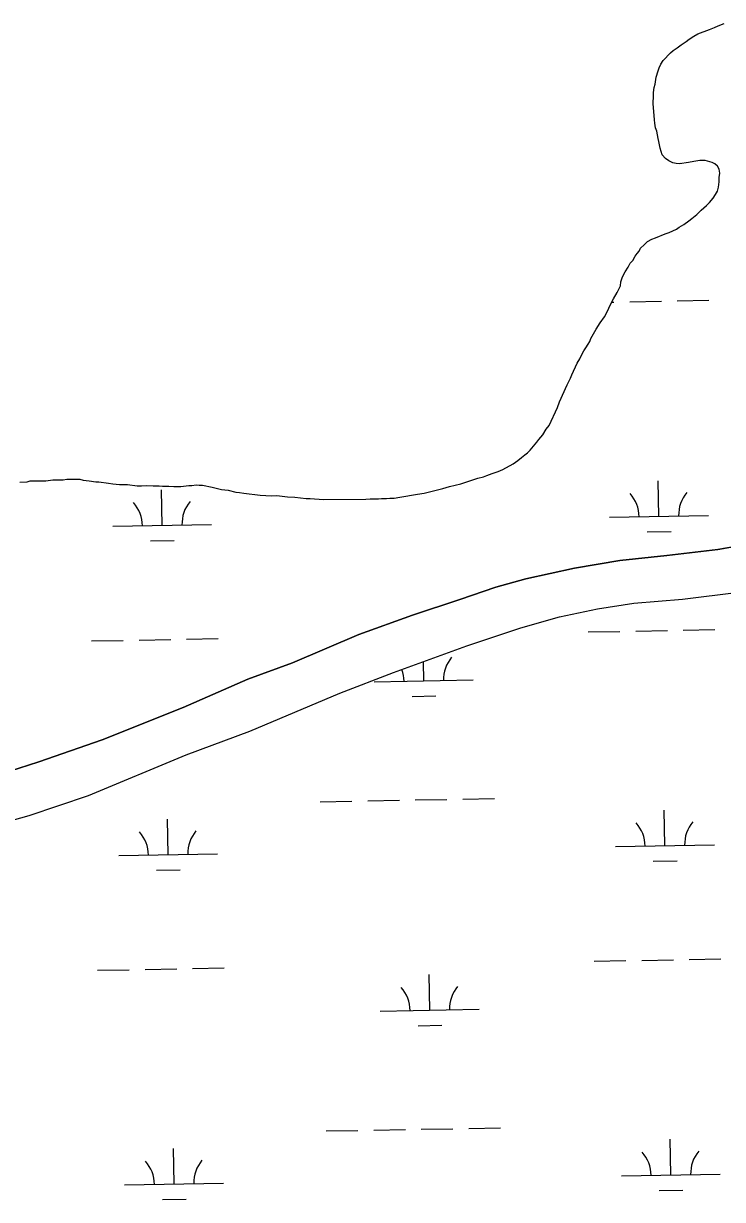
# Model space of a CAD drawing. Extents: x 3957609 to 3995875, y 234277 to 260273.
# Drawn here: x 3975204 to 3975910, y 256419 to 257607 of the extents above; entities that cross this region are included whole.
import ezdxf

# ---------------------------------------------------------------- set-up
doc = ezdxf.new("R2010")
doc.units = 0
doc.layers.add('V-TOPO-SHOR', color=7, linetype='Continuous')
doc.layers.add('V-WETL-SWMP', color=7, linetype='Continuous')

msp = doc.modelspace()

# ---------------------------------------------------------------- linework, layer by layer
at = {"layer": 'V-TOPO-SHOR'}
for points in [[(3975892.297, 257468.089), (3975886.776, 257468.077), (3975880.861, 257467.274), (3975875.342, 257466.076), (3975866.271, 257464.872), (3975863.115, 257465.259), (3975859.562, 257466.039), (3975855.614, 257468.001), (3975852.056, 257470.358), (3975848.892, 257473.901), (3975846.903, 257480.602), (3975845.31, 257487.305), (3975844.909, 257490.459), (3975843.311, 257497.951), (3975842.121, 257501.103), (3975841.321, 257505.836), (3975840.917, 257509.385), (3975839.695, 257525.949), (3975840.071, 257533.445), (3975840.061, 257536.994), (3975840.839, 257542.124), (3975841.62, 257545.282), (3975842.787, 257552.387), (3975844.743, 257558.703), (3975845.918, 257561.861), (3975847.487, 257565.414), (3975849.846, 257569.365), (3975857.322, 257576.879), (3975860.078, 257579.25), (3975864.017, 257582.021), (3975867.953, 257585.188), (3975873.073, 257588.356), (3975876.223, 257590.729), (3975880.949, 257593.898), (3975884.888, 257596.273), (3975896.713, 257600.642), (3975901.835, 257602.626), (3975905.38, 257604.211), (3975911.293, 257606.593)], [(3975418.169, 257133.225), (3975421.72, 257132.838), (3975426.062, 257132.059), (3975442.634, 257130.126), (3975454.075, 257129.366), (3975459.598, 257129.774), (3975470.25, 257128.617), (3975477.745, 257128.24), (3975489.19, 257126.69), (3975493.134, 257126.7), (3975506.546, 257125.942), (3975549.544, 257126.046), (3975553.882, 257126.452), (3975562.166, 257126.47), (3975565.322, 257126.874), (3975570.448, 257126.886), (3975573.604, 257127.288), (3975577.944, 257127.3), (3975583.858, 257128.103), (3975601.6, 257131.3), (3975608.305, 257132.106), (3975627.229, 257136.884), (3975633.93, 257138.873), (3975645.362, 257141.662), (3975662.704, 257147.227), (3975668.224, 257148.818), (3975671.771, 257150.01), (3975676.895, 257151.995), (3975683.201, 257153.981), (3975687.93, 257155.966), (3975698.172, 257161.909), (3975702.898, 257165.075), (3975706.835, 257168.239), (3975709.984, 257171.008), (3975712.739, 257172.989), (3975715.496, 257175.755), (3975718.641, 257179.708), (3975722.182, 257183.663), (3975724.146, 257186.428), (3975728.081, 257191.171), (3975731.617, 257196.702), (3975734.763, 257200.653), (3975743.002, 257218.821), (3975744.962, 257224.346), (3975752.81, 257241.722), (3975754.772, 257245.672), (3975756.345, 257248.437), (3975757.519, 257251.595), (3975763.013, 257263.443), (3975765.764, 257267.789), (3975766.939, 257270.947), (3975769.69, 257276.083), (3975771.654, 257278.848), (3975774.011, 257282.798), (3975775.584, 257285.563), (3975776.759, 257288.328), (3975782.258, 257297.808), (3975786.188, 257304.128), (3975790.512, 257310.45), (3975792.476, 257314.006), (3975797.184, 257324.272), (3975799.541, 257328.618), (3975803.472, 257334.938), (3975806.609, 257341.654), (3975806.994, 257345.598), (3975808.561, 257350.73), (3975811.309, 257355.865), (3975814.455, 257360.606), (3975816.417, 257364.554), (3975819.171, 257367.323), (3975821.527, 257371.667), (3975823.493, 257374.434), (3975825.461, 257376.806), (3975827.032, 257379.57), (3975830.573, 257383.13), (3975834.116, 257386.294), (3975838.447, 257388.672), (3975841.994, 257390.259), (3975851.847, 257394.226), (3975855.79, 257395.42), (3975863.275, 257398.987), (3975866.032, 257400.966), (3975870.759, 257403.739), (3975875.879, 257407.302), (3975878.633, 257409.676), (3975883.751, 257413.633), (3975888.081, 257417.983), (3975893.592, 257422.73), (3975896.739, 257425.892), (3975900.278, 257430.24), (3975902.638, 257433.795), (3975904.602, 257437.351), (3975905.775, 257441.297), (3975906.551, 257446.823), (3975906.539, 257451.162), (3975906.924, 257455.502), (3975906.521, 257459.444), (3975904.54, 257462.596), (3975902.169, 257464.958), (3975899.404, 257466.133), (3975892.297, 257468.089)], [(3975200.004, 257143.348), (3975207.104, 257143.76), (3975210.256, 257144.554), (3975226.036, 257144.593), (3975233.134, 257145.793), (3975243.784, 257145.82), (3975247.333, 257146.223), (3975260.35, 257146.254), (3975263.903, 257145.474), (3975269.822, 257144.7), (3975276.529, 257143.532), (3975279.685, 257143.54), (3975289.551, 257142.379), (3975293.892, 257141.601), (3975300.599, 257140.829), (3975308.488, 257140.847), (3975318.354, 257139.688), (3975322.691, 257139.698), (3975327.424, 257140.106), (3975334.527, 257139.727), (3975340.443, 257139.741), (3975343.995, 257139.356), (3975350.306, 257139.371), (3975355.435, 257138.99), (3975362.535, 257139.006), (3975370.424, 257139.813), (3975373.578, 257139.821), (3975377.916, 257140.62), (3975381.072, 257140.235), (3975384.227, 257140.241), (3975394.095, 257138.293), (3975403.567, 257135.951), (3975410.276, 257135.176), (3975418.169, 257133.225)], [(3974495.23, 256714.417), (3974575.276, 256726.838), (3974655.318, 256740.838), (3974744.035, 256756.042), (3974840.248, 256770.082), (3974934.483, 256787.27), (3975022.796, 256806.024), (3975092.58, 256821.972), (3975161.165, 256842.253), (3975219.107, 256860.935), (3975282.956, 256883.178), (3975364.925, 256915.723), (3975430.336, 256944.28), (3975475.265, 256960.957), (3975542.253, 256989.521), (3975596.644, 257008.981), (3975644.334, 257024.873), (3975680.596, 257037.19), (3975710.947, 257045.548), (3975760.23, 257056.316), (3975805.968, 257064.318), (3975853.686, 257069.165), (3975904.952, 257075.207), (3975940.833, 257081.605)], [(3974463.807, 256663.85), (3974521.768, 256674.641), (3974574.995, 256685.026), (3974649.913, 256697.435), (3974716.551, 256708.246), (3974794.627, 256720.268), (3974886.899, 256732.722), (3974993.752, 256752.702), (3975086.792, 256773.833), (3975160.905, 256793.341), (3975209.392, 256806.477), (3975269.302, 256826.737), (3975367.817, 256868), (3975432.056, 256891.825), (3975523.086, 256930.307), (3975577.471, 256950.951), (3975651.565, 256977.954), (3975705.956, 256996.23), (3975744.981, 257007.369), (3975783.618, 257015.35), (3975820.292, 257020.962), (3975869.194, 257025.025), (3975926.374, 257032.264)]]:
    msp.add_lwpolyline(points, dxfattribs=at)
at = {"layer": 'V-WETL-SWMP'}
for p, q in [((3975884.888, 257596.273), (3975896.712, 257600.641)), ((3975896.712, 257600.641), (3975901.835, 257602.626)), ((3975901.835, 257602.626), (3975905.381, 257604.212)), ((3975905.381, 257604.212), (3975911.293, 257606.593)), ((3975867.953, 257585.187), (3975873.073, 257588.355)), ((3975873.073, 257588.355), (3975876.223, 257590.73)), ((3975876.223, 257590.73), (3975880.949, 257593.897)), ((3975880.949, 257593.897), (3975884.888, 257596.273)), ((3975849.846, 257569.365), (3975857.322, 257576.878)), ((3975857.322, 257576.878), (3975860.078, 257579.251)), ((3975860.078, 257579.251), (3975864.016, 257582.022)), ((3975864.016, 257582.022), (3975867.953, 257585.187)), ((3975845.919, 257561.861), (3975847.488, 257565.415)), ((3975847.488, 257565.415), (3975849.846, 257569.365)), ((3975841.62, 257545.283), (3975842.786, 257552.386)), ((3975842.786, 257552.386), (3975844.743, 257558.702)), ((3975844.743, 257558.702), (3975845.919, 257561.861)), ((3975840.062, 257536.995), (3975840.839, 257542.125)), ((3975840.839, 257542.125), (3975841.62, 257545.283)), ((3975839.694, 257525.949), (3975840.071, 257533.445)), ((3975840.071, 257533.445), (3975840.062, 257536.995)), ((3975840.918, 257509.384), (3975839.694, 257525.949)), ((3975841.321, 257505.835), (3975840.918, 257509.384)), ((3975842.121, 257501.103), (3975841.321, 257505.835)), ((3975843.312, 257497.95), (3975842.121, 257501.103)), ((3975844.908, 257490.459), (3975843.312, 257497.95)), ((3975845.31, 257487.305), (3975844.908, 257490.459)), ((3975846.904, 257480.603), (3975845.31, 257487.305)), ((3975848.893, 257473.901), (3975846.904, 257480.603)), ((3975852.057, 257470.359), (3975848.893, 257473.901)), ((3975855.613, 257468.001), (3975852.057, 257470.359)), ((3975859.563, 257466.038), (3975855.613, 257468.001)), ((3975880.861, 257467.273), (3975875.341, 257466.076)), ((3975886.776, 257468.076), (3975880.861, 257467.273)), ((3975892.298, 257468.089), (3975886.776, 257468.076)), ((3975899.404, 257466.134), (3975892.298, 257468.089)), ((3975863.115, 257465.258), (3975859.563, 257466.038)), ((3975866.271, 257464.871), (3975863.115, 257465.258)), ((3975875.341, 257466.076), (3975866.271, 257464.871)), ((3975902.168, 257464.958), (3975899.404, 257466.134)), ((3975904.54, 257462.596), (3975902.168, 257464.958)), ((3975906.52, 257459.445), (3975904.54, 257462.596)), ((3975906.924, 257455.502), (3975906.52, 257459.445)), ((3975906.54, 257451.162), (3975906.924, 257455.502)), ((3975905.775, 257441.298), (3975906.551, 257446.823)), ((3975906.551, 257446.823), (3975906.54, 257451.162)), ((3975900.279, 257430.24), (3975902.638, 257433.796)), ((3975902.638, 257433.796), (3975904.601, 257437.351)), ((3975904.601, 257437.351), (3975905.775, 257441.298)), ((3975888.08, 257417.982), (3975893.592, 257422.729)), ((3975893.592, 257422.729), (3975896.74, 257425.892)), ((3975896.74, 257425.892), (3975900.279, 257430.24)), ((3975875.878, 257407.302), (3975878.633, 257409.675)), ((3975878.633, 257409.675), (3975883.752, 257413.632)), ((3975883.752, 257413.632), (3975888.08, 257417.982)), ((3975855.789, 257395.419), (3975863.275, 257398.987)), ((3975863.275, 257398.987), (3975866.031, 257400.966)), ((3975866.031, 257400.966), (3975870.758, 257403.739)), ((3975870.758, 257403.739), (3975875.878, 257407.302)), ((3975830.572, 257383.13), (3975834.115, 257386.294)), ((3975834.115, 257386.294), (3975838.448, 257388.671)), ((3975838.448, 257388.671), (3975841.995, 257390.258)), ((3975841.995, 257390.258), (3975851.847, 257394.226)), ((3975851.847, 257394.226), (3975855.789, 257395.419)), ((3975821.527, 257371.668), (3975823.493, 257374.434)), ((3975823.493, 257374.434), (3975825.46, 257376.806)), ((3975825.46, 257376.806), (3975827.031, 257379.571)), ((3975827.031, 257379.571), (3975830.572, 257383.13)), ((3975811.309, 257355.865), (3975814.454, 257360.606)), ((3975814.454, 257360.606), (3975816.417, 257364.555)), ((3975816.417, 257364.555), (3975819.171, 257367.323)), ((3975819.171, 257367.323), (3975821.527, 257371.668)), ((3975806.995, 257345.598), (3975808.561, 257350.73)), ((3975808.561, 257350.73), (3975811.309, 257355.865)), ((3975803.471, 257334.939), (3975806.61, 257341.653)), ((3975806.61, 257341.653), (3975806.995, 257345.598)), ((3975797.185, 257324.273), (3975799.541, 257328.618)), ((3975797.696, 257325.216), (3975800.12, 257325.26)), ((3975799.541, 257328.618), (3975803.471, 257334.939)), ((3975816.117, 257325.551), (3975848.112, 257326.133)), ((3975864.109, 257326.424), (3975896.104, 257327.006)), ((3975790.512, 257310.451), (3975792.476, 257314.006)), ((3975792.476, 257314.006), (3975797.185, 257324.273)), ((3975782.259, 257297.808), (3975786.189, 257304.129)), ((3975786.189, 257304.129), (3975790.512, 257310.451)), ((3975776.76, 257288.327), (3975782.259, 257297.808)), ((3975769.689, 257276.082), (3975771.654, 257278.848)), ((3975771.654, 257278.848), (3975774.012, 257282.798)), ((3975774.012, 257282.798), (3975775.583, 257285.563)), ((3975775.583, 257285.563), (3975776.76, 257288.327)), ((3975763.013, 257263.443), (3975765.764, 257267.789)), ((3975765.764, 257267.789), (3975766.94, 257270.947)), ((3975766.94, 257270.947), (3975769.689, 257276.082)), ((3975757.519, 257251.595), (3975763.013, 257263.443)), ((3975744.962, 257224.347), (3975752.81, 257241.722)), ((3975752.81, 257241.722), (3975754.773, 257245.672)), ((3975754.773, 257245.672), (3975756.344, 257248.437)), ((3975756.344, 257248.437), (3975757.519, 257251.595)), ((3975734.763, 257200.654), (3975743.003, 257218.82)), ((3975743.003, 257218.82), (3975744.962, 257224.347)), ((3975728.08, 257191.171), (3975731.617, 257196.702)), ((3975731.617, 257196.702), (3975734.763, 257200.654)), ((3975718.641, 257179.708), (3975722.182, 257183.662)), ((3975722.182, 257183.662), (3975724.147, 257186.428)), ((3975724.147, 257186.428), (3975728.08, 257191.171)), ((3975706.835, 257168.24), (3975709.984, 257171.009)), ((3975709.984, 257171.009), (3975712.74, 257172.988)), ((3975712.74, 257172.988), (3975715.495, 257175.756)), ((3975715.495, 257175.756), (3975718.641, 257179.708)), ((3975687.93, 257155.966), (3975698.172, 257161.908)), ((3975698.172, 257161.908), (3975702.898, 257165.075)), ((3975702.898, 257165.075), (3975706.835, 257168.24)), ((3975645.362, 257141.662), (3975662.705, 257147.227)), ((3975662.705, 257147.227), (3975668.224, 257148.818)), ((3975668.224, 257148.818), (3975671.771, 257150.01)), ((3975671.771, 257150.01), (3975676.894, 257151.995)), ((3975676.894, 257151.995), (3975683.201, 257153.982)), ((3975683.201, 257153.982), (3975687.93, 257155.966)), ((3975200.004, 257143.347), (3975207.104, 257143.759)), ((3975207.104, 257143.759), (3975210.257, 257144.555)), ((3975210.257, 257144.555), (3975226.036, 257144.593)), ((3975226.036, 257144.593), (3975233.134, 257145.794)), ((3975233.134, 257145.794), (3975243.784, 257145.82)), ((3975243.784, 257145.82), (3975247.333, 257146.223)), ((3975247.333, 257146.223), (3975260.351, 257146.254)), ((3975260.351, 257146.254), (3975263.903, 257145.474)), ((3975263.903, 257145.474), (3975269.822, 257144.699)), ((3975269.822, 257144.699), (3975276.53, 257143.532)), ((3975276.53, 257143.532), (3975279.686, 257143.54)), ((3975279.686, 257143.54), (3975289.551, 257142.38)), ((3975289.551, 257142.38), (3975293.892, 257141.602)), ((3975293.892, 257141.602), (3975300.599, 257140.829)), ((3975300.599, 257140.829), (3975308.489, 257140.848)), ((3975308.489, 257140.848), (3975318.353, 257139.688)), ((3975318.353, 257139.688), (3975322.692, 257139.699)), ((3975322.692, 257139.699), (3975327.425, 257140.105)), ((3975327.425, 257140.105), (3975334.526, 257139.728)), ((3975334.526, 257139.728), (3975340.443, 257139.742)), ((3975340.443, 257139.742), (3975343.994, 257139.356)), ((3975343.645, 257099.681), (3975342.991, 257135.675)), ((3975343.994, 257139.356), (3975350.306, 257139.371)), ((3975350.306, 257139.371), (3975355.435, 257138.989)), ((3975355.435, 257138.989), (3975362.535, 257139.006)), ((3975362.535, 257139.006), (3975370.423, 257139.814)), ((3975370.423, 257139.814), (3975373.578, 257139.822)), ((3975373.578, 257139.822), (3975377.916, 257140.621)), ((3975377.916, 257140.621), (3975381.072, 257140.235)), ((3975381.072, 257140.235), (3975384.228, 257140.242)), ((3975384.228, 257140.242), (3975394.094, 257138.294)), ((3975394.094, 257138.294), (3975403.567, 257135.95)), ((3975403.567, 257135.95), (3975410.275, 257135.177)), ((3975410.275, 257135.177), (3975418.169, 257133.224)), ((3975608.305, 257132.106), (3975627.228, 257136.885)), ((3975627.228, 257136.885), (3975633.929, 257138.873)), ((3975633.929, 257138.873), (3975645.362, 257141.662)), ((3975845.471, 257108.806), (3975844.816, 257144.8)), ((3975418.169, 257133.224), (3975421.72, 257132.838)), ((3975421.72, 257132.838), (3975426.061, 257132.059)), ((3975426.061, 257132.059), (3975442.634, 257130.127)), ((3975442.634, 257130.127), (3975454.075, 257129.366)), ((3975454.075, 257129.366), (3975459.597, 257129.774)), ((3975459.597, 257129.774), (3975470.25, 257128.616)), ((3975470.25, 257128.616), (3975477.746, 257128.24)), ((3975477.746, 257128.24), (3975489.189, 257126.69)), ((3975489.189, 257126.69), (3975493.134, 257126.699)), ((3975493.134, 257126.699), (3975506.547, 257125.943)), ((3975506.547, 257125.943), (3975549.544, 257126.046)), ((3975549.544, 257126.046), (3975553.882, 257126.451)), ((3975553.882, 257126.451), (3975562.166, 257126.471)), ((3975562.166, 257126.471), (3975565.321, 257126.874)), ((3975565.321, 257126.874), (3975570.449, 257126.886)), ((3975570.449, 257126.886), (3975573.604, 257127.288)), ((3975573.604, 257127.288), (3975577.943, 257127.299)), ((3975577.943, 257127.299), (3975583.858, 257128.102)), ((3975583.858, 257128.102), (3975601.601, 257131.3)), ((3975601.601, 257131.3), (3975608.305, 257132.106)), ((3975293.654, 257098.772), (3975393.637, 257100.59)), ((3975795.479, 257107.897), (3975895.462, 257109.715)), ((3975833.753, 257093.159), (3975857.749, 257093.596)), ((3975331.928, 257084.035), (3975355.924, 257084.471)), ((3975904.952, 257075.207), (3975853.686, 257069.166)), ((3975940.832, 257081.605), (3975904.952, 257075.207)), ((3975805.968, 257064.317), (3975760.23, 257056.317)), ((3975853.686, 257069.166), (3975805.968, 257064.317)), ((3975760.23, 257056.317), (3975710.948, 257045.547)), ((3975710.948, 257045.547), (3975680.595, 257037.19)), ((3975680.595, 257037.19), (3975644.334, 257024.874)), ((3975644.334, 257024.874), (3975596.643, 257008.981)), ((3975596.643, 257008.981), (3975542.254, 256989.521)), ((3975774.173, 256992.059), (3975806.168, 256992.64)), ((3975822.165, 256992.931), (3975854.16, 256993.513)), ((3975870.157, 256993.804), (3975902.152, 256994.386)), ((3975272.348, 256982.934), (3975304.343, 256983.516)), ((3975320.34, 256983.807), (3975352.335, 256984.388)), ((3975368.332, 256984.679), (3975400.327, 256985.261)), ((3975542.254, 256989.521), (3975475.265, 256960.957)), ((3975475.265, 256960.957), (3975430.336, 256944.281)), ((3975607.981, 256942.599), (3975607.629, 256961.941)), ((3975430.336, 256944.281), (3975364.925, 256915.722)), ((3975557.989, 256941.69), (3975657.973, 256943.508)), ((3975596.263, 256926.953), (3975620.259, 256927.389)), ((3975364.925, 256915.722), (3975282.956, 256883.178)), ((3975282.956, 256883.178), (3975219.107, 256860.934)), ((3975219.107, 256860.934), (3975161.166, 256842.254)), ((3975503.337, 256820.606), (3975535.332, 256821.187)), ((3975551.33, 256821.478), (3975583.324, 256822.06)), ((3975599.322, 256822.351), (3975631.316, 256822.933)), ((3975647.314, 256823.224), (3975679.308, 256823.805)), ((3975349.694, 256767.061), (3975349.039, 256803.056)), ((3975851.519, 256776.186), (3975850.864, 256812.18)), ((3975299.702, 256766.152), (3975399.685, 256767.97)), ((3975801.527, 256775.277), (3975901.51, 256777.095)), ((3975839.801, 256760.54), (3975863.797, 256760.976)), ((3975337.976, 256751.415), (3975361.972, 256751.851)), ((3975780.221, 256659.439), (3975812.216, 256660.02)), ((3975828.213, 256660.311), (3975860.208, 256660.893)), ((3975876.205, 256661.184), (3975908.2, 256661.766)), ((3975278.396, 256650.314), (3975310.391, 256650.896)), ((3975326.388, 256651.187), (3975358.383, 256651.768)), ((3975374.38, 256652.059), (3975406.375, 256652.641)), ((3975614.029, 256609.979), (3975613.374, 256645.973)), ((3975564.037, 256609.07), (3975664.021, 256610.888)), ((3975602.311, 256594.333), (3975626.308, 256594.769)), ((3975509.386, 256487.986), (3975541.38, 256488.567)), ((3975557.378, 256488.858), (3975589.372, 256489.44)), ((3975605.37, 256489.731), (3975637.364, 256490.313)), ((3975653.362, 256490.604), (3975685.356, 256491.185)), ((3975355.742, 256434.441), (3975355.087, 256470.436)), ((3975857.567, 256443.566), (3975856.912, 256479.56)), ((3975305.75, 256433.532), (3975405.733, 256435.35)), ((3975807.575, 256442.657), (3975907.558, 256444.475)), ((3975845.849, 256427.92), (3975869.845, 256428.356)), ((3975344.024, 256418.795), (3975368.02, 256419.231))]:
    msp.add_line(p, q, dxfattribs=at)
for points in [[(3975651.565, 256977.953), (3975705.956, 256996.229), (3975744.981, 257007.369), (3975783.619, 257015.351), (3975820.291, 257020.962), (3975869.194, 257025.025), (3975926.374, 257032.264)], [(3974463.808, 256663.85), (3974521.768, 256674.641), (3974574.995, 256685.026), (3974649.913, 256697.435), (3974716.551, 256708.247), (3974794.626, 256720.269), (3974886.9, 256732.721), (3974993.751, 256752.702), (3975086.793, 256773.833), (3975160.905, 256793.341), (3975209.392, 256806.476), (3975269.301, 256826.738), (3975367.817, 256868), (3975432.057, 256891.824), (3975523.085, 256930.306), (3975577.471, 256950.95), (3975651.565, 256977.953)]]:
    msp.add_lwpolyline(points, dxfattribs=at)
for centre, start, end in [((3975894.648, 257442.905), 140.269876, 141.197558), ((3975398.871, 257101.16), 140.269876, 181.813534), ((3975790.228, 257108.276), 0.269879, 41.813537), ((3975900.696, 257110.285), 140.269876, 181.813534), ((3975288.403, 257099.152), 0.269879, 41.813537), ((3975663.206, 256944.078), 140.269876, 181.813534), ((3975552.738, 256942.07), 0.269879, 19.820479), ((3975404.919, 256768.541), 140.269876, 181.813534), ((3975796.276, 256775.657), 0.269879, 41.813537), ((3975906.744, 256777.665), 140.269876, 181.813534), ((3975294.451, 256766.532), 0.269879, 41.813537), ((3975558.787, 256609.45), 0.269879, 41.813537), ((3975669.254, 256611.458), 140.269876, 181.813534), ((3975410.967, 256435.921), 140.269876, 181.813534), ((3975802.324, 256443.037), 0.269879, 41.813537), ((3975912.792, 256445.045), 140.269876, 181.813534), ((3975300.499, 256433.912), 0.269879, 41.813537)]:
    msp.add_arc(centre, 35.246, start, end, dxfattribs=at)

doc.saveas('drawing.dxf')
